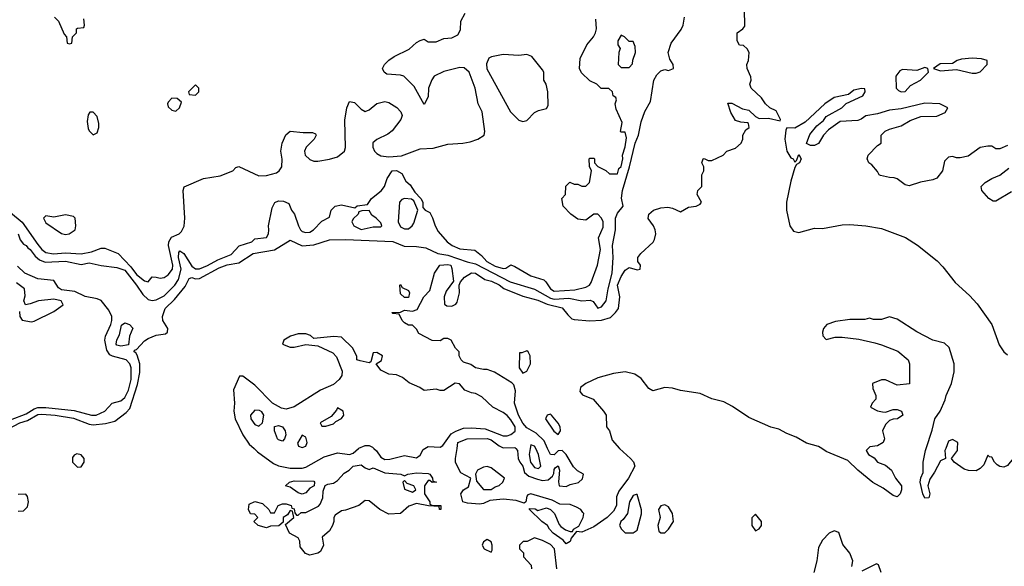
# Model space of a CAD drawing. Header units: inches. Extents: x 2348352 to 2479776, y 460422 to 613655.
# Tile 390 of 590: x 2402597 to 2407593, y 549402 to 552177. Entities that reach past the tile are written whole.
import ezdxf

# ---------------------------------------------------------------- set-up
doc = ezdxf.new("R2010")
doc.units = ezdxf.units.IN
doc.header["$MEASUREMENT"] = 0
doc.layers.add('C4504', color=7, linetype='Continuous')
doc.layers.add('C4505', color=7, linetype='Continuous')

msp = doc.modelspace()

# ---------------------------------------------------------------- linework, layer by layer
at = {"layer": 'C4504', "color": 4}
for points, elevation in [([(2403786.2, 550000), (2403803.6, 549983.6), (2403884.5, 549924.5), (2403910, 549911.8), (2403970, 549900.2), (2404030, 549899.5), (2404050, 549905.3), (2404142.8, 549957.2), (2404210, 549977.3), (2404270, 549970.3), (2404290, 549977), (2404316.9, 550000)], 28), ([(2404394.5, 550000), (2404407.7, 549987.7), (2404430, 549955.5), (2404450, 549944.6), (2404474.6, 549945.4), (2404550, 549963.8), (2404610, 549953.4), (2404630, 549966.8), (2404645.3, 549994.7), (2404653.7, 550000)], 28), ([(2405639.9, 549999.9), (2405696.3, 549950), (2405711.7, 549931.7), (2405719.3, 549910), (2405686.8, 549850), (2405636.7, 549783.3), (2405625.4, 549754.6), (2405625.5, 549710), (2405610, 549682), (2405578, 549650), (2405510, 549602), (2405450, 549575.3), (2405422, 549578), (2405395.3, 549544.7), (2405390, 549528.7), (2405370, 549515.3), (2405354.8, 549534.8), (2405304, 549570), (2405285.2, 549590), (2405275.3, 549610), (2405246, 549630), (2405184, 549690), (2405184, 549696), (2405213.4, 549693.4), (2405226, 549686), (2405270, 549698.8), (2405290.7, 549690.7), (2405310.6, 549670.6), (2405334.4, 549614.4), (2405343.5, 549603.5), (2405367.3, 549587.3), (2405390, 549578), (2405402, 549578), (2405408, 549590), (2405433.6, 549606.4), (2405457.2, 549650), (2405459, 549670), (2405455.5, 549675.5), (2405444, 549690), (2405422.9, 549702.9), (2405390, 549715.1), (2405338, 549718), (2405298.6, 549738.6), (2405190, 549769.2), (2405175.3, 549764.7), (2405170, 549758), (2405164.7, 549730), (2405157.3, 549722.7), (2405115.8, 549735.8), (2405050, 549743), (2404983.5, 549736.5), (2404950, 549721.2), (2404930, 549717.2), (2404870, 549722.7), (2404846, 549730), (2404835.3, 549770), (2404849.2, 549790.8), (2404874, 549806), (2404886, 549850), (2404836.4, 549876.4), (2404808.9, 549928.9), (2404808.9, 549948.9), (2404816.6, 550000)], 24), ([(2405114.8, 550000), (2405122.8, 549990), (2405126.8, 549950), (2405134.4, 549930), (2405150.3, 549910), (2405159.1, 549879.1), (2405180.3, 549860.3), (2405224.2, 549844.2), (2405250, 549838.4), (2405278.6, 549841.4), (2405300.9, 549859.1), (2405307.5, 549872.5), (2405310, 549894), (2405316.4, 549903.6), (2405330, 549911.3), (2405336.3, 549890), (2405330.8, 549830.8), (2405334, 549810), (2405370, 549807.3), (2405390, 549817.3), (2405432.7, 549827.3), (2405453.6, 549846.4), (2405458, 549870), (2405427, 549887), (2405406.8, 549906.8), (2405370, 549969), (2405350, 549989.2), (2405330, 549989), (2405310, 549968), (2405290, 549969), (2405276.2, 550000)], 24), ([(2405186.8, 550000), (2405181.7, 549970), (2405189.1, 549930), (2405210, 549903.7), (2405230, 549899.3), (2405242, 549910), (2405230, 549969), (2405215.5, 550000)], 28), ([(2406902.4, 550000), (2406892, 549990), (2406904.7, 549970), (2406933.4, 549953.4), (2406950, 549931.3), (2406990, 549914.8), (2407021, 549890), (2407041, 549850), (2407071, 549810), (2407071, 549790), (2407064.7, 549770), (2407050, 549755.3), (2407030, 549761.2), (2406979.3, 549799.3), (2406926.7, 549826.7), (2406850, 549889.4), (2406798.8, 549938.8), (2406690, 549984.2), (2406666.9, 550000)], 24), ([(2407295.8, 550000), (2407292, 549990), (2407294, 549950), (2407270, 549938), (2407239.8, 549880.2), (2407214.8, 549845.2), (2407206, 549810), (2407214.8, 549770), (2407211, 549749), (2407190, 549748), (2407179, 549770), (2407166.6, 549830), (2407169.5, 549850.5), (2407181.2, 549878.8), (2407182, 549930), (2407194, 549990), (2407197.3, 550000)], 24), ([(2407638.9, 550000), (2407643, 549970), (2407638, 549950), (2407610, 549913.2), (2407590, 549906), (2407570, 549909.2), (2407557.5, 549917.5), (2407544, 549930), (2407530, 549955.3), (2407518, 549958), (2407510, 549966), (2407490, 549918), (2407470, 549898), (2407450, 549886), (2407411.6, 549888.4), (2407390, 549895.3), (2407338, 549930), (2407326, 549950), (2407355.3, 549990), (2407356, 550000)], 24), ([(2402590, 549682), (2402616.4, 549683.6), (2402636.4, 549703.6), (2402642, 549730), (2402636.4, 549756.4), (2402628.4, 549768.4), (2402590, 549766)], 28), ([(2405322.9, 549390), (2405311.2, 549490), (2405290, 549512.8), (2405250, 549533.6), (2405210, 549546), (2405171.6, 549528.4), (2405152.7, 549527.3), (2405134, 549510), (2405134, 549490), (2405154, 549470), (2405154, 549450), (2405192.7, 549407.3), (2405194, 549390)], 28), ([(2406819.3, 549400.7), (2406825.2, 549430), (2406809.3, 549469.3), (2406773.6, 549513.6), (2406753.6, 549573.6), (2406730, 549582), (2406704.7, 549570), (2406670, 549535.3), (2406650, 549498), (2406642, 549430), (2406627.3, 549370)], 28), ([(2406968, 549370), (2406955.3, 549410), (2406945.4, 549414.6), (2406870, 549378)], 28)]:
    msp.add_lwpolyline(points, dxfattribs=dict(at, elevation=elevation))
for points, elevation in [([(2402887.5, 549972.5), (2402874.4, 549965.6), (2402865.5, 549954.5), (2402864.9, 549930), (2402890, 549904.9), (2402910, 549907.3), (2402924, 549930), (2402924, 549950), (2402910, 549968.7)], 28), ([(2404370, 549894), (2404390, 549902), (2404450, 549876), (2404530.5, 549870.5), (2404550, 549862), (2404566, 549870), (2404610, 549876.3), (2404670, 549874), (2404678, 549870), (2404692, 549850), (2404694, 549834), (2404712, 549830), (2404690, 549828), (2404678, 549838), (2404670, 549838), (2404652, 549810), (2404652, 549770), (2404678, 549730), (2404678, 549718), (2404691.1, 549711.1), (2404734, 549710), (2404734, 549690), (2404728, 549690), (2404726, 549706), (2404670.8, 549709.2), (2404610, 549720.9), (2404572.3, 549707.7), (2404530, 549669.4), (2404470, 549666.6), (2404424, 549690), (2404370, 549734), (2404350, 549735.3), (2404318, 549710), (2404250, 549686.6), (2404230, 549684), (2404198.8, 549661.2), (2404191, 549650), (2404190.7, 549630), (2404184, 549610), (2404170, 549582), (2404132, 549550), (2404138, 549510), (2404123.6, 549476.4), (2404110, 549468.7), (2404070, 549458), (2404047.3, 549467.3), (2404020.4, 549500.4), (2404018, 549530), (2404010, 549546), (2403966, 549570), (2403946, 549614), (2403988, 549650), (2403982, 549682), (2403970, 549686), (2403956.9, 549663.1), (2403934, 549650), (2403934, 549626), (2403912, 549608), (2403870, 549606), (2403850, 549598), (2403808, 549610), (2403786, 549630), (2403806, 549650), (2403790, 549666), (2403768.4, 549668.4), (2403758, 549690), (2403762, 549718), (2403790, 549730.8), (2403830, 549721), (2403862, 549690), (2403870, 549674), (2403890, 549674), (2403908, 549710), (2403930, 549718.8), (2403950, 549718.8), (2403974, 549710), (2403978, 549698), (2403990, 549694), (2403992.7, 549672.7), (2404002, 549662), (2404010, 549662), (2404024.7, 549675.3), (2404050, 549676), (2404112.9, 549707.1), (2404122, 549718), (2404135.3, 549750), (2404136.4, 549783.6), (2404147.3, 549812.7), (2404160.4, 549819.6), (2404190, 549824.7), (2404210, 549838), (2404244.5, 549875.5), (2404268.7, 549890), (2404288.7, 549910), (2404330, 549918), (2404350, 549902)], 24), ([(2404970, 549909.2), (2404950, 549906), (2404921, 549890), (2404910.8, 549870), (2404914.8, 549834.8), (2404950, 549792), (2404990, 549791.3), (2405010, 549804.7), (2405030, 549812), (2405048, 549830), (2405058, 549850), (2404990, 549901.2)], 24), ([(2404030, 549768.7), (2404010, 549775.3), (2403970, 549804), (2403946, 549810), (2403966, 549830), (2403990, 549836.3), (2404090, 549834), (2404094, 549830), (2404092, 549810), (2404070, 549798), (2404050, 549775.3)], 24), ([(2404550, 549838), (2404542, 549830), (2404550, 549794), (2404590, 549778), (2404608, 549790), (2404598, 549810), (2404563.1, 549823.1)], 24), ([(2405730, 549766), (2405726, 549766), (2405710, 549762), (2405690.8, 549730), (2405681.6, 549670), (2405659.9, 549640.1), (2405647.3, 549630), (2405641, 549610), (2405650.7, 549590.7), (2405670, 549571.3), (2405710, 549571.3), (2405730, 549584.7), (2405751.9, 549668.1), (2405752.1, 549687.9)], 28), ([(2405870, 549714), (2405850, 549708.7), (2405838.8, 549690), (2405847.3, 549650), (2405836, 549610), (2405841, 549581), (2405850, 549572), (2405870, 549572), (2405890, 549591.3), (2405914, 549630), (2405909.3, 549670), (2405890, 549704)], 28), ([(2406330, 549666), (2406312.7, 549647.3), (2406312, 549630), (2406312, 549610), (2406330, 549582), (2406350, 549592), (2406362, 549610), (2406362, 549630)], 28), ([(2404970, 549538), (2404950, 549526), (2404944.7, 549510), (2404954, 549490), (2404990, 549474), (2404995.3, 549484.7), (2404995.3, 549510), (2404990, 549526)], 28)]:
    msp.add_lwpolyline(points, close=True, dxfattribs=dict(at, elevation=elevation))
at = {"layer": 'C4505', "color": 4}
for points, elevation in [([(2402550, 551198.4), (2402610, 551148.8), (2402690, 551035.3), (2402710, 551010.3), (2402730, 550995.6), (2402768.4, 550988.4), (2402830, 550993.5), (2402910, 550988.2), (2402961.6, 550998.4), (2403010, 551016.5), (2403030, 551016.5), (2403096.4, 550990), (2403161.7, 550921.7), (2403190, 550884.2), (2403230, 550850.6), (2403250, 550846.8), (2403270, 550870.8), (2403290, 550870.6), (2403310, 550864), (2403330, 550867.7), (2403350, 550882), (2403372.8, 550910), (2403374.5, 550930), (2403353.2, 551030), (2403354.2, 551050), (2403367.8, 551072.2), (2403406.6, 551090), (2403418.8, 551101.2), (2403431.1, 551128.9), (2403435.8, 551170), (2403426.9, 551310), (2403432.3, 551327.7), (2403529.7, 551370.3), (2403615.3, 551384.7), (2403678, 551410), (2403694, 551426), (2403710, 551432), (2403810, 551384.9), (2403850, 551385.2), (2403900, 551400), (2403914.3, 551410), (2403926.9, 551430), (2403929.6, 551469.6), (2403922, 551510), (2403929.7, 551550.3), (2403947.5, 551592.5), (2403970, 551610.8), (2404036.5, 551603.5), (2404083.6, 551603.6), (2404098, 551598), (2404102, 551590), (2404091.3, 551570), (2404051, 551530), (2404042, 551510), (2404045.5, 551490), (2404070, 551466.4), (2404090, 551459.3), (2404110, 551458.4), (2404170, 551468.4), (2404210, 551481.3), (2404245.6, 551510), (2404251.1, 551528.9), (2404247, 551667), (2404258, 551730), (2404270, 551762), (2404296.8, 551756.8), (2404330, 551722.8), (2404350, 551710.8), (2404370, 551719.1), (2404410, 551750.8), (2404450, 551761), (2404470, 551756), (2404510.6, 551730.6), (2404532, 551710), (2404538, 551690), (2404531.3, 551670), (2404487.5, 551612.5), (2404464.5, 551595.5), (2404410, 551569.3), (2404388.7, 551551.3), (2404388.5, 551530), (2404398.4, 551510), (2404410, 551497.1), (2404430, 551486), (2404470, 551481.5), (2404533.8, 551486.2), (2404630, 551522), (2404695.1, 551524.9), (2404770, 551544.9), (2404846, 551550), (2404882.7, 551557.3), (2404922, 551570), (2404954, 551590), (2404957.2, 551610), (2404944, 551710), (2404924, 551750), (2404909.2, 551830), (2404877.2, 551910), (2404852.3, 551932.3), (2404830, 551934), (2404750, 551913.2), (2404701, 551890), (2404687.9, 551872.1), (2404671, 551830), (2404670, 551786), (2404650, 551746), (2404598.6, 551838.6), (2404546, 551890), (2404530, 551895.3), (2404460.4, 551900.4), (2404446, 551910), (2404438, 551930), (2404448, 551950), (2404470, 551971), (2404498, 551990), (2404572.7, 552027.3), (2404610, 552062), (2404630, 552072), (2404650, 552078), (2404670, 552064.7), (2404710, 552064.7), (2404750, 552082), (2404790, 552084.7), (2404820.4, 552099.6), (2404834.6, 552125.4), (2404835.3, 552170), (2404858, 552210)], 36), ([(2405276.2, 550000), (2405258.9, 550038.9), (2405217.8, 550077.8), (2405170, 550105.6), (2405150, 550129.5), (2405128, 550170), (2405107.3, 550230), (2405112.3, 550292.3), (2405104.1, 550324.1), (2405094.2, 550334.2), (2405007.3, 550387.3), (2404970, 550401.2), (2404950, 550400.9), (2404910, 550409.5), (2404886, 550426), (2404850, 550438), (2404838, 550450), (2404828, 550470), (2404828, 550490), (2404808.7, 550508.7), (2404786, 550550), (2404770, 550558), (2404750, 550558), (2404730, 550546), (2404690, 550548), (2404623.1, 550583.1), (2404610, 550606), (2404590, 550626), (2404570, 550626), (2404550, 550638), (2404538, 550650), (2404522, 550682), (2404490, 550686), (2404486, 550690), (2404530, 550692), (2404550, 550702), (2404590, 550698), (2404614.6, 550705.4), (2404648.7, 550770), (2404678, 550802), (2404702, 550890), (2404728.7, 550930), (2404770, 550934.9), (2404784.7, 550930), (2404790, 550914), (2404798, 550850), (2404762, 550798), (2404751.3, 550770), (2404752.7, 550732.7), (2404764.7, 550724.7), (2404790, 550722), (2404810, 550732), (2404817.2, 550742.8), (2404829, 550790), (2404828, 550830), (2404833.6, 550846.4), (2404854, 550870), (2404890, 550892.2), (2404910, 550890.3), (2404958, 550858), (2404991.3, 550850), (2405030, 550830.4), (2405053, 550813), (2405150, 550773), (2405227, 550753), (2405273, 550733), (2405350, 550714.6), (2405378, 550678), (2405398.8, 550658.8), (2405410, 550654.4), (2405490, 550647.4), (2405550, 550651.4), (2405594.3, 550665.7), (2405621.2, 550690), (2405635.3, 550710), (2405642.7, 550770), (2405629.8, 550830), (2405650, 550874), (2405670, 550906), (2405690, 550918.8), (2405730, 550906.8), (2405746, 550910), (2405748, 550930), (2405734, 550950), (2405734, 550970), (2405749.2, 550990.8), (2405812, 551048), (2405818.4, 551061.6), (2405824.5, 551090), (2405820.9, 551110), (2405813.2, 551130), (2405787, 551167), (2405789.6, 551190), (2405814, 551210), (2405850, 551221.3), (2405885.5, 551225.5), (2405910, 551220.5), (2405950, 551201), (2405990, 551224.9), (2406030, 551230.7), (2406050, 551241), (2406057.2, 551250), (2406035.3, 551290), (2406038, 551310), (2406058, 551330), (2406058, 551390), (2406068, 551410), (2406068, 551430), (2406058, 551450), (2406066, 551470), (2406070, 551472), (2406090, 551462), (2406110, 551462), (2406166, 551490), (2406186, 551510), (2406230, 551524.7), (2406258, 551550), (2406266, 551570), (2406266, 551590), (2406282, 551618), (2406298, 551630), (2406295.3, 551650), (2406290, 551654), (2406256.4, 551656.4), (2406230, 551666), (2406206, 551706), (2406190, 551754), (2406210, 551754), (2406265.1, 551725.1), (2406297, 551717), (2406330, 551684.7), (2406350, 551676), (2406396.8, 551676.8), (2406456.4, 551663.6), (2406458, 551670), (2406435.1, 551715.1), (2406404, 551730), (2406382, 551750), (2406360.4, 551780.4), (2406308.7, 551830), (2406302, 551850), (2406308, 551870), (2406307.3, 551887.3), (2406288, 551930), (2406286, 551950), (2406295.3, 551970), (2406298, 552010), (2406288.4, 552028.4), (2406270, 552046), (2406250, 552048), (2406238, 552070), (2406238, 552110), (2406266, 552130), (2406276.4, 552143.6), (2406275.3, 552230)], 24), ([(2402539.7, 550100.3), (2402598.4, 550130), (2402637.1, 550142.9), (2402690, 550171.9), (2402710, 550174.5), (2402778, 550170), (2402870, 550154), (2402950, 550124), (2402970, 550120.8), (2403032.7, 550127.3), (2403080.7, 550139.3), (2403137.5, 550182.5), (2403156.8, 550203.2), (2403195.5, 550324.5), (2403206.7, 550386.7), (2403206.3, 550430), (2403193.2, 550473.2), (2403186.3, 550486.3), (2403178, 550490), (2403180.4, 550499.6), (2403190, 550502), (2403230, 550546), (2403250, 550558.8), (2403290, 550574.8), (2403337.2, 550582.8), (2403348, 550590), (2403348.7, 550610), (2403323.7, 550650), (2403321.6, 550670), (2403330, 550696), (2403335.6, 550710), (2403383.3, 550756.7), (2403437.1, 550822.9), (2403456.6, 550863.4), (2403470, 550868.2), (2403490, 550861.5), (2403510, 550863.6), (2403610, 550916.9), (2403650, 550932.1), (2403710, 550942.6), (2403782.7, 550990), (2403890.9, 551009.1), (2403970, 551058), (2404030, 551029), (2404090, 551034.4), (2404170, 551060.2), (2404250, 551061.8), (2404490, 551050.2), (2404547.9, 551027.9), (2404610, 551025.8), (2404658, 551018), (2404718.8, 550990), (2404770, 550982.3), (2404867.1, 550947.1), (2404910, 550937.8), (2405086.4, 550846.4), (2405210, 550809.2), (2405290, 550763.7), (2405310, 550758.4), (2405383.9, 550763.9), (2405450, 550750.3), (2405492.3, 550752.3), (2405506.8, 550746.8), (2405530, 550712), (2405550, 550718.8), (2405573.3, 550750), (2405583, 550810), (2405603.5, 550890), (2405608.4, 550970), (2405604.5, 551030), (2405619.8, 551110), (2405619.8, 551170), (2405630, 551195.5), (2405659.3, 551230), (2405651, 551271), (2405655.3, 551310), (2405690.8, 551430), (2405719.8, 551550), (2405736.9, 551590), (2405750, 551658.8), (2405769, 551711), (2405797.7, 551762.3), (2405815.6, 551870), (2405830, 551897.3), (2405850, 551917.3), (2405870, 551924), (2405890, 551918.8), (2405915.3, 551930), (2405912.3, 551950), (2405896.1, 551976.1), (2405888.3, 552010), (2405902.5, 552057.5), (2405952.8, 552127.2), (2405963.5, 552150), (2405971.1, 552190)], 28), ([(2402590, 551090.7), (2402599.8, 551059.8), (2402616.8, 551036.8), (2402630, 551030.7), (2402638, 551018), (2402650, 551010.6), (2402676.3, 550976.3), (2402698.3, 550958.3), (2402725.8, 550945.8), (2402830, 550950.3), (2402910, 550934.9), (2402950, 550943.1), (2403010, 550928.5), (2403090, 550918.5), (2403130, 550904.7), (2403190.2, 550830), (2403221.3, 550781.3), (2403250, 550757), (2403270, 550751.8), (2403290, 550754.9), (2403330, 550775.8), (2403384.2, 550830), (2403402.5, 550857.5), (2403416.4, 550910), (2403402.8, 550970), (2403404.4, 550995.6), (2403410, 551004), (2403430.2, 550990.2), (2403470, 550924.9), (2403490, 550913), (2403510, 550913), (2403550, 550928.8), (2403602, 550958), (2403670, 550984.9), (2403711.5, 551028.5), (2403775.3, 551050), (2403790, 551064.7), (2403850, 551072), (2403859, 551090), (2403862, 551110), (2403859, 551130), (2403878, 551222), (2403891.9, 551248.1), (2403910, 551257.3), (2403935.5, 551255.5), (2403963.5, 551243.5), (2403976, 551210), (2403991, 551190), (2404011.3, 551130), (2404022.8, 551110), (2404030, 551101), (2404050, 551096), (2404070, 551098), (2404088, 551110), (2404130, 551154), (2404170, 551174), (2404178, 551210), (2404198, 551230), (2404230, 551237.3), (2404298, 551222), (2404310, 551232), (2404362, 551238), (2404382, 551270), (2404432, 551308), (2404448.7, 551330), (2404462, 551370), (2404488, 551410), (2404510, 551412), (2404536.9, 551396.9), (2404556.9, 551356.9), (2404578, 551338), (2404602, 551302), (2404632, 551270), (2404642, 551250), (2404643.6, 551223.6), (2404654, 551210), (2404678, 551198), (2404691.6, 551171.6), (2404704.7, 551130), (2404721.4, 551101.4), (2404766, 551050), (2404791, 551030), (2404830, 551013), (2404906.8, 551006.8), (2404940.7, 550980.7), (2404968, 550950), (2405010, 550926.3), (2405050, 550914), (2405064.7, 550915.3), (2405090, 550932), (2405110, 550924.7), (2405190, 550877.3), (2405256, 550856), (2405266.8, 550846.8), (2405290.8, 550810), (2405310, 550799.3), (2405414.6, 550805.4), (2405470, 550819.3), (2405489.2, 550830), (2405497.4, 550842.6), (2405529.5, 550930), (2405544.5, 551010), (2405534, 551070), (2405557, 551123), (2405557.2, 551150), (2405549, 551170), (2405530, 551189), (2405510, 551189), (2405470, 551159), (2405430, 551164), (2405394, 551190), (2405355.3, 551230), (2405348, 551270), (2405366, 551290), (2405368.4, 551331.6), (2405388.4, 551351.6), (2405410, 551342), (2405430, 551342), (2405450, 551332), (2405470, 551332), (2405488, 551350), (2405498, 551410), (2405488.4, 551431.6), (2405486, 551470), (2405490, 551474), (2405510, 551474), (2405514, 551470), (2405514, 551450), (2405531.6, 551431.6), (2405571.6, 551411.6), (2405590, 551394), (2405630, 551394), (2405638, 551422), (2405650, 551432), (2405657, 551470), (2405656, 551490), (2405670, 551532), (2405676.5, 551576.5), (2405670, 551606), (2405650, 551606), (2405646, 551610), (2405654.6, 551654.6), (2405623.1, 551723.1), (2405618, 551750), (2405626, 551770), (2405622, 551782), (2405608, 551790), (2405606, 551810), (2405587.3, 551827.3), (2405548.4, 551828.4), (2405526, 551850), (2405490, 551866), (2405447.3, 551907.3), (2405438, 551930), (2405440.4, 551979.6), (2405475.3, 552050), (2405508.7, 552090), (2405519, 552110), (2405524, 552130), (2405520.2, 552179.8)], 32), ([(2402774, 552190), (2402794, 552170), (2402823.6, 552103.6), (2402834, 552090), (2402838, 552058), (2402850, 552054), (2402862, 552058), (2402866, 552090), (2402886, 552110), (2402886, 552130), (2402890, 552134), (2402922, 552138), (2402926, 552150), (2402922, 552182)], 44), ([(2407610, 551539), (2407570, 551522), (2407550, 551522), (2407530, 551535.3), (2407510, 551535.3), (2407470, 551528), (2407410, 551484), (2407370, 551475.3), (2407350, 551475.3), (2407330, 551482), (2407310, 551479), (2407290, 551458), (2407278.8, 551410), (2407250, 551373.2), (2407230, 551363.7), (2407168, 551352), (2407110, 551334), (2407090, 551339), (2407050, 551368.7), (2407034.6, 551374.6), (2407010, 551375.3), (2406965.6, 551385.6), (2406958, 551390), (2406950, 551406), (2406920.4, 551440.4), (2406906, 551450), (2406898, 551470), (2406902, 551490), (2406950, 551538), (2406968, 551550), (2406968.7, 551590), (2406989.4, 551610.6), (2407010, 551621), (2407070, 551638.8), (2407115.5, 551664.5), (2407170, 551686), (2407250, 551687.3), (2407293.6, 551706.4), (2407306, 551730), (2407266, 551750), (2407190, 551753.2), (2407070, 551724), (2407010, 551717.2), (2406950, 551699.3), (2406890.7, 551689.3), (2406867.5, 551672.5), (2406850, 551666), (2406760.7, 551659.3), (2406702, 551618), (2406676, 551590), (2406650, 551548.7), (2406630, 551539), (2406610, 551539), (2406588.9, 551548.9), (2406606.3, 551593.7), (2406642, 551638), (2406675.1, 551664.9), (2406690, 551684.7), (2406768, 551730), (2406790, 551752), (2406875.3, 551790), (2406888, 551810), (2406886, 551826), (2406868, 551828), (2406830, 551819), (2406802, 551798), (2406730, 551782), (2406682, 551750), (2406583.5, 551656.5), (2406530, 551626), (2406490, 551628), (2406484, 551616), (2406480.4, 551570), (2406490.5, 551510), (2406510, 551476), (2406522, 551470), (2406530, 551454), (2406538, 551462), (2406550, 551492), (2406562, 551470), (2406554, 551450), (2406538, 551442), (2406530, 551426), (2406510, 551358), (2406488.4, 551250), (2406488.5, 551210), (2406504.4, 551130), (2406524.2, 551104.2), (2406550, 551096.5), (2406630, 551118.4), (2406670, 551117.1), (2406770, 551135.3), (2406810, 551136.4), (2406890, 551130.4), (2406970, 551117.6), (2407091.4, 551071.4), (2407152.5, 551032.5), (2407252.2, 550952.2), (2407281.8, 550921.8), (2407343.1, 550843.1), (2407417, 550777), (2407454.8, 550734.8), (2407530.2, 550630.2), (2407566.5, 550526.5), (2407590.3, 550490), (2407610, 550474.9)], 24), ([(2407630, 551302.9), (2407550, 551256), (2407536.5, 551256.5), (2407514, 551270), (2407479, 551310), (2407475.3, 551330), (2407495.3, 551350), (2407530, 551370.8), (2407570, 551387.3), (2407616.9, 551423.1)], 24), ([(2402550, 550145.5), (2402630, 550176.5), (2402670, 550200.8), (2402690, 550207.5), (2402730, 550207.7), (2402873.3, 550193.3), (2402962, 550170), (2402986, 550170), (2403028.7, 550190), (2403066, 550230), (2403110, 550242.8), (2403130, 550259.1), (2403150, 550296.3), (2403162.8, 550350), (2403162.7, 550410), (2403156, 550430), (2403136.9, 550450), (2403068.5, 550468.5), (2403055.5, 550475.5), (2403039.8, 550499.8), (2403029.6, 550550), (2403032.4, 550570), (2403060.4, 550630), (2403065.3, 550650), (2403064.2, 550670), (2403050, 550701.6), (2403010, 550751.5), (2402990, 550759.7), (2402930, 550771.5), (2402876.4, 550796.4), (2402810, 550805.1), (2402794.9, 550814.9), (2402770, 550853.2), (2402690, 550862), (2402623.7, 550890), (2402585.7, 550925.7)], 32), ([(2402596, 550696), (2402598.8, 550670), (2402610, 550651.3), (2402656.5, 550643.5), (2402670, 550646), (2402770, 550696.3), (2402817.2, 550730), (2402808, 550750), (2402770, 550758), (2402692, 550750), (2402650, 550734), (2402626, 550730), (2402619, 550750), (2402624.7, 550775.3), (2402621.2, 550810), (2402580.7, 550840.7)], 36), ([(2407197.3, 550000), (2407227.5, 550092.5), (2407240.7, 550150), (2407267, 550190), (2407293, 550247), (2407298.4, 550270), (2407326, 550330), (2407338.7, 550390), (2407338.7, 550430), (2407313.4, 550513.4), (2407290, 550534), (2407230, 550549.3), (2407150, 550592), (2407050, 550657.2), (2407011.1, 550668.9), (2406970, 550655.3), (2406930, 550655.3), (2406910, 550662), (2406885.4, 550654.6), (2406810, 550655.1), (2406735.9, 550644.1), (2406692, 550630), (2406676, 550610), (2406671.3, 550590), (2406672, 550572), (2406690, 550554), (2406734.6, 550565.4), (2406770, 550566), (2406854.4, 550554.4), (2406935.9, 550535.9), (2406970, 550526.8), (2407053.4, 550493.4), (2407104.7, 550450), (2407112, 550430), (2407111.6, 550328.4), (2407050, 550322), (2406990, 550348.7), (2406970, 550348.7), (2406924.7, 550330), (2406925.4, 550305.4), (2406942, 550270), (2406942, 550250), (2406922, 550230), (2406914, 550210), (2406950, 550191.3), (2406974.6, 550185.4), (2406990, 550184.7), (2407030, 550198), (2407050, 550198), (2407072, 550190), (2407078, 550170), (2407052, 550150), (2407030, 550149), (2407010, 550142), (2406990, 550122), (2406974.8, 550090), (2406984.7, 550050), (2406978, 550030), (2406950, 550014), (2406911.3, 550008.7), (2406902.4, 550000)], 24), ([(2404653.7, 550000), (2404669.8, 550010.2), (2404730, 550007.6), (2404744.9, 550015.1), (2404785.9, 550074.1), (2404810, 550088.9), (2404850, 550103.1), (2404890, 550104.9), (2404959.7, 550099.7), (2405050, 550065.2), (2405070, 550064.9), (2405090, 550070.4), (2405112.1, 550087.9), (2405112.1, 550110), (2405090, 550146), (2405070, 550167.8), (2405050, 550182.9), (2404997.2, 550210), (2404942.3, 550262.3), (2404910, 550279.5), (2404890, 550282), (2404856, 550296), (2404828.9, 550328.9), (2404807.5, 550332.5), (2404750, 550294), (2404730, 550294), (2404710, 550302), (2404650, 550295.3), (2404628, 550310), (2404572.9, 550332.9), (2404540.2, 550360.2), (2404510, 550374), (2404470, 550378), (2404430, 550398), (2404406, 550430), (2404433.6, 550446.4), (2404438, 550470), (2404410, 550488), (2404390, 550486), (2404379.8, 550440.2), (2404370, 550435.3), (2404324.7, 550444.7), (2404308, 550450), (2404307.3, 550467.3), (2404288, 550510), (2404230, 550565.2), (2404190.7, 550569.3), (2404090, 550559), (2404073.6, 550573.6), (2404050, 550582), (2404010, 550581.6), (2403971, 550570), (2403938, 550550), (2403931.3, 550530), (2403970, 550514.4), (2403990, 550514.4), (2404050, 550527.4), (2404110, 550520.7), (2404185.8, 550485.8), (2404205.5, 550465.5), (2404233.4, 550393.4), (2404231.8, 550370), (2404218.9, 550350), (2404190, 550325.6), (2404124.3, 550295.7), (2403990, 550211.7), (2403950, 550200.3), (2403925.1, 550205.1), (2403879.5, 550230), (2403790, 550321.2), (2403730, 550368), (2403712.7, 550367.3), (2403682, 550298), (2403686.8, 550230), (2403684, 550190), (2403690.5, 550150), (2403730.3, 550070), (2403762.3, 550022.3), (2403786.2, 550000)], 28), ([(2406666.9, 550000), (2406650.9, 550010.9), (2406590, 550027.8), (2406537.7, 550057.7), (2406490, 550075.8), (2406450, 550098.3), (2406408.5, 550108.5), (2406297.7, 550157.7), (2406213.8, 550213.8), (2406170, 550236.3), (2406110, 550251.6), (2406050, 550278.7), (2405950, 550294.5), (2405910, 550306.6), (2405870, 550309.3), (2405810, 550293.2), (2405790, 550304), (2405750, 550356), (2405718.3, 550378.3), (2405670, 550389.4), (2405610, 550380.9), (2405530, 550359.5), (2405470, 550329.3), (2405442.8, 550310), (2405439.1, 550290), (2405452.8, 550272.8), (2405506.8, 550250), (2405559.1, 550190), (2405573.4, 550170), (2405574.8, 550110), (2405590.6, 550090), (2405602.9, 550042.9), (2405639.9, 549999.9)], 24), ([(2404816.6, 550000), (2404821.2, 550030), (2404868, 550050), (2404970, 550050.3), (2404990, 550044.4), (2405030, 550013), (2405050, 550002.8), (2405110, 550006), (2405114.8, 550000)], 24), ([(2407356, 550000), (2407358, 550030), (2407330, 550046), (2407310, 550038), (2407295.8, 550000)], 24), ([(2404316.9, 550000), (2404318.6, 550001.4), (2404350, 550015.5), (2404370, 550014.9), (2404387, 550007), (2404394.5, 550000)], 28), ([(2405215.5, 550000), (2405210, 550011.8), (2405190, 550019), (2405186.8, 550000)], 28)]:
    msp.add_lwpolyline(points, dxfattribs=dict(at, elevation=elevation))
for points, elevation in [([(2405650, 552098), (2405632, 552070), (2405632, 552050), (2405644.7, 552030), (2405638, 552010), (2405634, 551950), (2405650, 551934), (2405690, 551934), (2405707.3, 551952.7), (2405708.4, 551971.6), (2405722, 552010), (2405720.4, 552040.4), (2405710, 552066), (2405690, 552066), (2405666, 552090)], 32), ([(2405170, 552000.9), (2405130, 551994.5), (2405050, 552000.9), (2404990.8, 551989.2), (2404978, 551982), (2404966.4, 551953.6), (2404967.5, 551927.5), (2405088.2, 551710), (2405130, 551667), (2405150, 551660.3), (2405170, 551664.4), (2405210, 551706), (2405230, 551716.3), (2405270, 551726), (2405278.6, 551741.4), (2405277.2, 551810), (2405269, 551850), (2405257.2, 551870), (2405256, 551910), (2405250, 551922), (2405196, 551990)], 36), ([(2407430, 551982), (2407376.4, 551976.4), (2407354, 551970), (2407330, 551955.3), (2407267.5, 551952.5), (2407234, 551930), (2407270, 551918), (2407350, 551924.7), (2407430, 551906), (2407450, 551906), (2407470, 551912), (2407506, 551950), (2407506, 551970), (2407478, 551978)], 24), ([(2407190, 551934), (2407150, 551919), (2407076, 551924), (2407063.5, 551916.5), (2407042, 551890), (2407044.7, 551830), (2407056.9, 551816.9), (2407070, 551811.3), (2407090, 551812), (2407116.4, 551843.6), (2407168, 551870), (2407208, 551910), (2407206, 551930)], 24), ([(2403490, 551846), (2403454, 551810), (2403458, 551798), (2403490, 551794), (2403506, 551810), (2403506, 551830)], 44), ([(2403370, 551778), (2403350, 551758), (2403346.8, 551750), (2403350, 551734), (2403370, 551718), (2403390, 551712), (2403408, 551730), (2403418, 551758), (2403396.4, 551776.4)], 44), ([(2402970, 551708), (2402952.7, 551707.3), (2402945.4, 551694.6), (2402939.8, 551660.2), (2402944.5, 551624.5), (2402950, 551612), (2402970, 551592), (2402990, 551602), (2402999, 551630), (2402999, 551650), (2402990, 551686)], 44), ([(2404550, 551269.3), (2404536.3, 551263.7), (2404524, 551250), (2404517.3, 551150), (2404530, 551126), (2404550, 551114.8), (2404570, 551116), (2404589.3, 551130.7), (2404596.5, 551143.5), (2404618, 551210), (2404597.2, 551257.2), (2404585.6, 551265.6)], 32), ([(2404370, 551208), (2404332.7, 551207.3), (2404318, 551202), (2404314, 551190), (2404290, 551166), (2404282, 551150), (2404292, 551130), (2404330, 551111.3), (2404390, 551124.7), (2404430, 551124.7), (2404435.3, 551130), (2404430, 551146), (2404406, 551170), (2404384, 551184)], 32), ([(2402830, 551186), (2402770, 551174.5), (2402730, 551180.9), (2402717.3, 551170), (2402730, 551146), (2402810, 551090.8), (2402830, 551086), (2402848, 551090), (2402878, 551110), (2402882, 551130), (2402878, 551170), (2402870, 551178)], 44), ([(2404550, 550766), (2404530, 550786), (2404526, 550830), (2404530, 550832), (2404538, 550818), (2404570, 550802), (2404576, 550790), (2404570, 550766)], 24), ([(2403110, 550519), (2403090, 550524), (2403087.3, 550530), (2403090, 550551.3), (2403103.7, 550576.3), (2403114, 550626), (2403130, 550638), (2403154, 550630), (2403171, 550611), (2403154.8, 550570), (2403150, 550526)], 28), ([(2405170, 550495.3), (2405146, 550486), (2405134, 550486), (2405132, 550410), (2405150, 550382), (2405170, 550392), (2405188.7, 550430), (2405188, 550470), (2405178, 550490)], 24), ([(2404210, 550206), (2404205.4, 550194.6), (2404178, 550162), (2404122, 550130), (2404130, 550114), (2404150, 550114), (2404190, 550124.7), (2404202, 550138), (2404230, 550152), (2404242, 550170), (2404238, 550190)], 32), ([(2403790, 550194.5), (2403768.9, 550170), (2403770.3, 550150), (2403790, 550121.6), (2403810, 550112.7), (2403830, 550130.8), (2403836.9, 550170), (2403826.2, 550186.2), (2403813.8, 550193.8)], 32), ([(2405290, 550174), (2405274, 550170), (2405264.7, 550150), (2405307.5, 550087.5), (2405330, 550072), (2405342, 550090), (2405339, 550110), (2405330, 550128), (2405295.3, 550170)], 24), ([(2403930, 550038), (2403910, 550043.7), (2403905.1, 550050), (2403889.6, 550090), (2403890, 550111), (2403910, 550116.3), (2403930, 550110.4), (2403944.9, 550090), (2403947.7, 550070), (2403940.5, 550050)], 28), ([(2404030, 550068), (2404007.3, 550027.3), (2404011.6, 550011.6), (2404030, 550004.7), (2404048.4, 550011.6), (2404055.3, 550030), (2404050, 550058)], 32)]:
    msp.add_lwpolyline(points, close=True, dxfattribs=dict(at, elevation=elevation))

doc.saveas('drawing.dxf')
